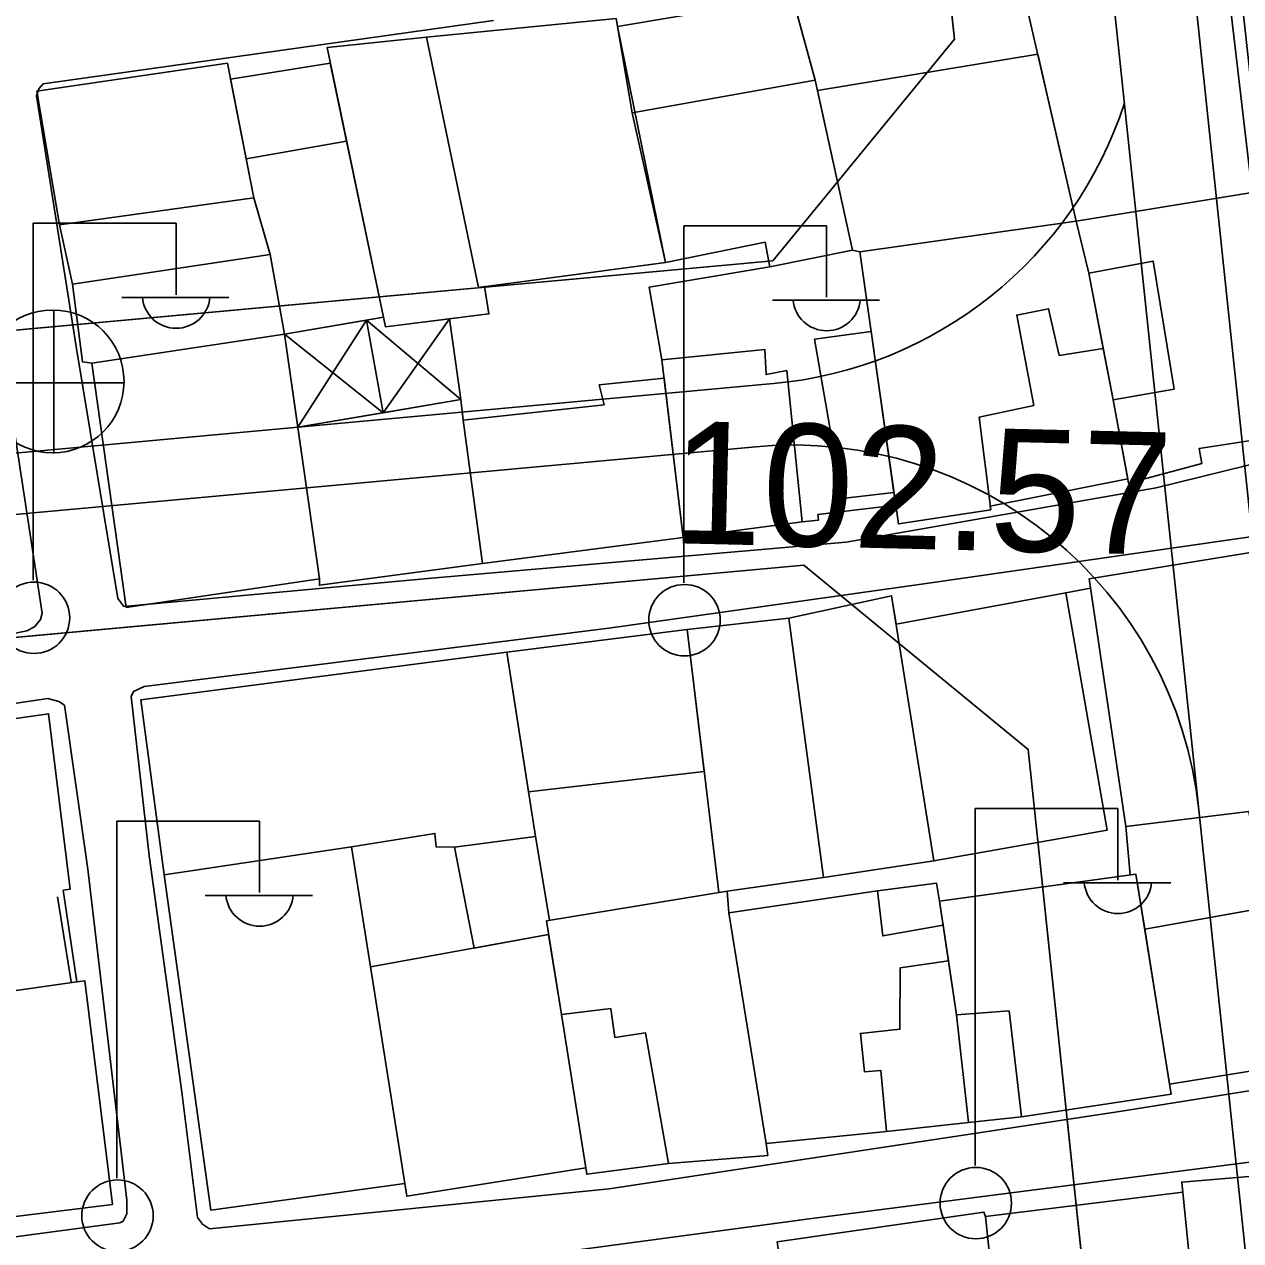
# Model space of a CAD drawing. Extents: x 417997 to 421451, y 4451742 to 4455216.
# Drawn here: x 419762.1 to 419821.7, y 4453562.1 to 4453621.7 of the extents above; entities that cross this region are included whole.
import ezdxf

# ---------------------------------------------------------------- set-up
doc = ezdxf.new("R2010")
doc.units = 0
for name, color, linetype in [('ADAKENARI', 7, 'Continuous'), ('B_Mesken', 7, 'Continuous'), ('B_Sundurma', 7, 'Continuous'), ('B_Teras', 7, 'Continuous'), ('KALDIRIM', 7, 'Continuous'), ('PL_KON_MEV_350', 7, 'Continuous'), ('PL_TİCK', 7, 'Continuous'), ('S_Elektrik_Diregi', 7, 'Continuous'), ('S_Rogar_Kapagi', 7, 'Continuous'), ('Sinir_Duvar_tek_tarafa_ait', 7, 'Continuous'), ('Sinir_Tel_bir_taraf', 7, 'Continuous'), ('TR_ORTAYOGUNKONUT', 7, 'Continuous'), ('TR_TİCK', 7, 'Continuous'), ('Y_Yol_Kotu', 7, 'Continuous'), ('Yol_Sose', 7, 'Continuous')]:
    doc.layers.add(name, color=color, linetype=linetype)

msp = doc.modelspace()

# ---------------------------------------------------------------- linework, layer by layer
at = {"layer": 'ADAKENARI'}
for p, q in [((419801.632, 4453677.462), (419807.645, 4453620.997)), ((419801.632, 4453677.462), (419807.645, 4453620.997)), ((419798.746, 4453610.14), (419807.645, 4453620.997)), ((419798.746, 4453610.14), (419807.645, 4453620.997)), ((419798.746, 4453610.14), (419567.092, 4453588.916)), ((419798.746, 4453610.14), (419567.092, 4453588.916)), ((419800.26, 4453595.216), (419647.355, 4453581.207)), ((419800.26, 4453595.216), (419647.355, 4453581.207)), ((419800.26, 4453595.216), (419811.266, 4453586.184)), ((419800.26, 4453595.216), (419811.266, 4453586.184)), ((419811.477, 4453584.171), (419811.266, 4453586.184)), ((419811.477, 4453584.171), (419811.266, 4453586.184)), ((419811.477, 4453584.171), (419821.364, 4453490.275)), ((419811.477, 4453584.171), (419821.364, 4453490.275))]:
    msp.add_line(p, q, dxfattribs=at)
at = {"layer": 'B_Mesken'}
for points in [[(419813.612, 4453612.088), (419810.915, 4453623.797), (419820.855, 4453625.355), (419822.236, 4453613.492)], [(419791.133, 4453621.62), (419799.714, 4453623.082), (419800.821, 4453618.988), (419802.645, 4453610.652), (419798.594, 4453609.836), (419798.379, 4453611.048), (419793.479, 4453610.061)], [(419791.85, 4453617.397), (419791.065, 4453622.022), (419781.774, 4453621.092), (419784.317, 4453608.837), (419793.479, 4453610.061)], [(419784.317, 4453608.837), (419784.612, 4453608.876), (419784.836, 4453607.535), (419779.769, 4453606.903), (419776.899, 4453620.59), (419781.774, 4453621.092)], [(419774.111, 4453610.445), (419774.81, 4453606.545), (419765.365, 4453605.126), (419764.909, 4453605.192), (419764.431, 4453609), (419763.791, 4453611.9), (419762.68, 4453618.456), (419772.02, 4453619.822), (419773.309, 4453613.219)], [(419772.171, 4453619.047), (419777.059, 4453619.827), (419777.861, 4453615.999), (419779.671, 4453607.368), (419774.81, 4453606.545), (419774.111, 4453610.445), (419773.309, 4453613.219), (419772.936, 4453615.133)], [(419800.932, 4453618.48), (419811.729, 4453620.261), (419813.612, 4453612.088), (419803.003, 4453610.572), (419802.645, 4453610.652)], [(419814.228, 4453609.529), (419813.612, 4453612.088), (419822.236, 4453613.492), (419823.681, 4453601.557), (419819.643, 4453600.938), (419819.768, 4453600.195), (419816.175, 4453599.246), (419815.426, 4453603.318)], [(419816.138, 4453599.448), (419809.405, 4453598.116), (419809.428, 4453597.933), (419804.898, 4453597.24), (419803.003, 4453610.572), (419813.612, 4453612.088), (419814.228, 4453609.529), (419814.939, 4453605.845), (419815.426, 4453603.318)], [(419804.768, 4453598.153), (419804.678, 4453598.783), (419803.558, 4453606.669), (419803.003, 4453610.572), (419802.645, 4453610.652), (419798.594, 4453609.836), (419792.683, 4453608.842), (419793.315, 4453605.282), (419794.351, 4453596.568), (419800.178, 4453597.34), (419800.993, 4453597.425), (419800.956, 4453597.709)], [(419776.529, 4453594.552), (419774.81, 4453606.545), (419765.365, 4453605.126), (419767.057, 4453593.151)], [(419790.242, 4453604.062), (419793.422, 4453604.386), (419794.351, 4453596.568), (419784.517, 4453595.301), (419783.565, 4453602.328), (419790.473, 4453603.075)], [(419783.458, 4453603.341), (419783.565, 4453602.328), (419784.517, 4453595.301), (419776.527, 4453594.235), (419776.529, 4453594.552), (419775.464, 4453601.978)], [(419825.868, 4453583.966), (419826.235, 4453584.045), (419824.167, 4453596.165), (419814.252, 4453594.553), (419816.049, 4453582.408), (419822.071, 4453583.146)], [(419804.79, 4453592.323), (419813.105, 4453593.866), (419815.135, 4453582.23), (419806.639, 4453580.723), (419801.229, 4453579.911), (419799.539, 4453592.626), (419804.568, 4453593.716)], [(419799.539, 4453592.626), (419794.547, 4453592.063), (419796.093, 4453579.166), (419796.514, 4453579.235), (419801.229, 4453579.911)], [(419795.38, 4453585.11), (419786.776, 4453584.107), (419785.712, 4453590.958), (419794.547, 4453592.063)], [(419768.924, 4453580.038), (419767.776, 4453588.621), (419785.712, 4453590.958), (419787.114, 4453581.923), (419783.151, 4453581.403), (419782.254, 4453581.404), (419782.185, 4453582.068), (419778.103, 4453581.404)], [(419753.126, 4453586.5), (419753.978, 4453579.879), (419754.998, 4453573.424), (419764.644, 4453574.793), (419763.976, 4453579.286), (419764.316, 4453579.343), (419763.254, 4453587.936)], [(419825.868, 4453583.966), (419826.825, 4453579.134), (419822.924, 4453578.439), (419816.972, 4453577.379), (419816.54, 4453580.069), (419816.266, 4453580.031), (419816.049, 4453582.408), (419822.071, 4453583.146)], [(419778.103, 4453581.404), (419782.185, 4453582.068), (419782.254, 4453581.404), (419783.151, 4453581.403), (419784.102, 4453576.448), (419787.757, 4453577.114), (419788.395, 4453573.195), (419789.581, 4453565.671), (419780.81, 4453564.285), (419779.025, 4453575.524)], [(419780.711, 4453564.907), (419771.204, 4453563.609), (419768.924, 4453580.038), (419778.103, 4453581.404), (419779.025, 4453575.524)], [(419808.334, 4453567.898), (419810.936, 4453568.175), (419818.27, 4453569.29), (419816.54, 4453580.069), (419806.909, 4453578.752), (419806.909, 4453578.752), (419807.087, 4453577.579), (419807.353, 4453575.816), (419807.751, 4453573.183)], [(419798.414, 4453566.866), (419798.495, 4453566.282), (419793.634, 4453565.889), (419789.63, 4453565.362), (419788.395, 4453573.195), (419787.648, 4453577.784), (419796.514, 4453579.235), (419796.586, 4453578.183)], [(419806.767, 4453579.632), (419803.877, 4453579.259), (419796.586, 4453578.183), (419798.414, 4453566.866), (419804.315, 4453567.454), (419808.334, 4453567.898), (419807.751, 4453573.183), (419807.353, 4453575.816), (419807.087, 4453577.579), (419806.909, 4453578.752), (419806.767, 4453579.632)], [(419816.972, 4453577.379), (419826.825, 4453579.134), (419828.102, 4453571.371), (419818.192, 4453569.774)], [(419764.644, 4453574.793), (419765.027, 4453574.844), (419766.393, 4453563.883), (419756.195, 4453562.618), (419755.996, 4453564.614), (419754.998, 4453573.424)], [(419824.946, 4453552.314), (419821.979, 4453551.932), (419821.714, 4453554.562), (419819.943, 4453554.384), (419819.444, 4453558.43), (419818.787, 4453564.982), (419828.479, 4453565.799), (419830.733, 4453553.215)], [(419819.943, 4453554.384), (419820.356, 4453551.82), (419816.126, 4453551.627), (419816.057, 4453553.672), (419810.238, 4453553.174), (419809.177, 4453563.296), (419818.838, 4453564.479), (419819.444, 4453558.43)], [(419798.967, 4453562.043), (419809.095, 4453563.506), (419809.177, 4453563.296), (419810.221, 4453553.331), (419800.58, 4453552.158), (419800.647, 4453551.752), (419800.457, 4453551.82)]]:
    msp.add_lwpolyline(points, close=True, dxfattribs=at)
at = {"layer": 'B_Sundurma'}
for p, q in [((419775.464, 4453601.978), (419778.838, 4453607.227)), ((419778.838, 4453607.227), (419783.458, 4453603.341)), ((419779.654, 4453602.692), (419782.896, 4453607.293)), ((419774.81, 4453606.545), (419779.654, 4453602.692))]:
    msp.add_line(p, q, dxfattribs=at)
for points in [[(419775.464, 4453601.978), (419774.81, 4453606.545), (419778.838, 4453607.227), (419779.654, 4453602.692)], [(419779.654, 4453602.692), (419778.838, 4453607.227), (419779.671, 4453607.368), (419779.769, 4453606.903), (419782.896, 4453607.293), (419783.458, 4453603.341)]]:
    msp.add_lwpolyline(points, close=True, dxfattribs=at)
at = {"layer": 'B_Teras'}
for points in [[(419773.309, 4453613.219), (419772.02, 4453619.822), (419762.68, 4453618.456), (419763.791, 4453611.9)], [(419793.479, 4453610.061), (419791.85, 4453617.397), (419800.821, 4453618.988), (419802.645, 4453610.652), (419798.594, 4453609.836), (419798.379, 4453611.048)], [(419774.81, 4453606.545), (419774.111, 4453610.445), (419773.309, 4453613.219), (419772.936, 4453615.133), (419777.861, 4453615.999), (419779.671, 4453607.368)], [(419813.612, 4453612.088), (419803.003, 4453610.572), (419804.898, 4453597.24), (419809.428, 4453597.933), (419808.855, 4453602.47), (419811.536, 4453603.049), (419810.699, 4453607.473), (419812.263, 4453607.79), (419812.786, 4453605.502), (419814.939, 4453605.845), (419814.228, 4453609.529)], [(419764.431, 4453609), (419764.909, 4453605.192), (419765.365, 4453605.126), (419774.81, 4453606.545), (419774.111, 4453610.445)], [(419815.426, 4453603.318), (419814.228, 4453609.529), (419817.382, 4453610.127), (419818.412, 4453603.853)], [(419804.678, 4453598.783), (419802.137, 4453598.479), (419800.797, 4453606.29), (419803.558, 4453606.669)], [(419799.433, 4453604.767), (419800.178, 4453597.34), (419794.351, 4453596.568), (419793.315, 4453605.282), (419798.362, 4453605.79), (419798.414, 4453604.557)], [(419799.539, 4453592.626), (419804.568, 4453593.716), (419806.639, 4453580.723), (419801.229, 4453579.911)], [(419816.049, 4453582.408), (419816.266, 4453580.031), (419816.54, 4453580.069), (419816.972, 4453577.379), (419822.924, 4453578.439), (419822.071, 4453583.146)], [(419807.751, 4453573.183), (419806.909, 4453578.752), (419816.54, 4453580.069), (419818.27, 4453569.29), (419810.936, 4453568.175), (419810.326, 4453573.367)], [(419803.877, 4453579.259), (419804.137, 4453577.044), (419807.087, 4453577.579), (419806.909, 4453578.752), (419806.767, 4453579.632)], [(419787.757, 4453577.114), (419779.025, 4453575.524), (419780.81, 4453564.285), (419789.581, 4453565.671), (419788.395, 4453573.195)], [(419807.751, 4453573.183), (419808.334, 4453567.898), (419804.315, 4453567.454), (419804.042, 4453570.452), (419803.235, 4453570.385), (419803.04, 4453572.269), (419804.977, 4453572.469), (419804.99, 4453575.482), (419807.353, 4453575.816)], [(419788.395, 4453573.195), (419789.63, 4453565.362), (419793.634, 4453565.889), (419792.511, 4453572.293), (419791.007, 4453572.063), (419790.8, 4453573.479)], [(419824.946, 4453552.314), (419823.622, 4453558.939), (419819.444, 4453558.43), (419818.787, 4453564.982), (419828.479, 4453565.799), (419830.733, 4453553.215)]]:
    msp.add_lwpolyline(points, close=True, dxfattribs=at)
at = {"layer": 'KALDIRIM'}
for p, q in [((419814.834, 4453628.69), (419829.32, 4453491.112)), ((419814.834, 4453628.69), (419829.32, 4453491.112)), ((419818.808, 4453629.147), (419833.342, 4453491.119)), ((419818.808, 4453629.147), (419833.342, 4453491.119)), ((419798.776, 4453604.118), (419745.51, 4453599.238)), ((419798.776, 4453604.118), (419745.51, 4453599.238)), ((419797.909, 4453601.026), (419745.925, 4453596.263)), ((419797.909, 4453601.026), (419745.925, 4453596.263))]:
    msp.add_line(p, q, dxfattribs=at)
for centre, start, end in [((419796.952, 4453624.035), 275.23479, 342.01704), ((419796.952, 4453624.035), 275.23479, 342.01704), ((419799.734, 4453581.109), 6.01068, 95.23479), ((419799.734, 4453581.109), 6.01068, 95.23479)]:
    msp.add_arc(centre, 20, start, end, dxfattribs=at)
at = {"layer": 'PL_KON_MEV_350'}
msp.add_lwpolyline([(419792.929, 4453403.24), (419789.085, 4453420.499), (419823.797, 4453422.288), (419821.364, 4453490.275), (419811.477, 4453584.171), (419811.266, 4453586.184), (419800.26, 4453595.216), (419665.012, 4453582.825)], dxfattribs=at)
msp.add_lwpolyline([(419792.929, 4453403.24), (419789.085, 4453420.499), (419823.797, 4453422.288), (419821.364, 4453490.275), (419811.477, 4453584.171), (419811.266, 4453586.184), (419800.26, 4453595.216), (419665.012, 4453582.825)], dxfattribs=at)
at = {"layer": 'PL_TİCK'}
msp.add_lwpolyline([(419643.952, 4453595.958), (419798.746, 4453610.14), (419807.645, 4453620.997), (419801.632, 4453677.462), (419790.646, 4453686.201), (419650.212, 4453669.145), (419643.952, 4453595.958)], dxfattribs=at)
msp.add_lwpolyline([(419643.952, 4453595.958), (419798.746, 4453610.14), (419807.645, 4453620.997), (419801.632, 4453677.462), (419790.646, 4453686.201), (419650.212, 4453669.145), (419643.952, 4453595.958)], dxfattribs=at)
at = {"layer": 'S_Elektrik_Diregi'}
for p, q in [((419762.503, 4453594.475), (419762.503, 4453611.975)), ((419762.503, 4453611.975), (419769.503, 4453611.975)), ((419769.503, 4453608.475), (419769.503, 4453611.975)), ((419794.383, 4453594.356), (419794.383, 4453611.856)), ((419794.383, 4453611.856), (419801.383, 4453611.856)), ((419801.383, 4453608.356), (419801.383, 4453611.856)), ((419766.843, 4453608.335), (419772.093, 4453608.335)), ((419798.723, 4453608.216), (419803.973, 4453608.216)), ((419808.658, 4453565.784), (419808.658, 4453583.284)), ((419808.658, 4453583.284), (419815.658, 4453583.284)), ((419815.658, 4453579.784), (419815.658, 4453583.284)), ((419766.594, 4453565.167), (419766.594, 4453582.667)), ((419766.594, 4453582.667), (419773.594, 4453582.667)), ((419773.594, 4453579.167), (419773.594, 4453582.667)), ((419812.998, 4453579.644), (419818.248, 4453579.644)), ((419770.934, 4453579.027), (419776.184, 4453579.027))]:
    msp.add_line(p, q, dxfattribs=at)
for centre in [(419762.539, 4453592.639), (419794.419, 4453592.521), (419808.694, 4453563.948), (419766.63, 4453563.331)]:
    msp.add_circle(centre, 1.75, dxfattribs=at)
for centre in [(419769.504, 4453608.488), (419801.384, 4453608.369), (419815.659, 4453579.797), (419773.594, 4453579.18)]:
    msp.add_arc(centre, 1.658, 184.83843, 355.14641, dxfattribs=at)
at = {"layer": 'S_Rogar_Kapagi'}
for p, q in [((419763.505, 4453600.697), (419763.505, 4453607.697)), ((419759.935, 4453604.162), (419766.935, 4453604.162))]:
    msp.add_line(p, q, dxfattribs=at)
msp.add_circle((419763.451, 4453604.225), 3.5, dxfattribs=at)
at = {"layer": 'Sinir_Duvar_tek_tarafa_ait'}
for points in [[(419813.105, 4453593.866), (419814.319, 4453594.097)], [(419787.114, 4453581.923), (419787.807, 4453577.81)]]:
    msp.add_lwpolyline(points, dxfattribs=at)
at = {"layer": 'Sinir_Tel_bir_taraf'}
msp.add_lwpolyline([(419763.698, 4453578.959), (419764.356, 4453574.799)], dxfattribs=at)
at = {"layer": 'TR_ORTAYOGUNKONUT'}
for points in [[(419800.26, 4453595.216), (419665.012, 4453582.825), (419673.746, 4453518.144), (419647.773, 4453512.807), (419664.451, 4453404.341), (419678.69, 4453337.652), (419688.378, 4453334.372), (419743.12, 4453381.19)], [(419800.26, 4453595.216), (419665.012, 4453582.825), (419673.746, 4453518.144), (419647.773, 4453512.807), (419664.451, 4453404.341), (419678.69, 4453337.652), (419688.378, 4453334.372), (419743.12, 4453381.19)], [(419792.929, 4453403.24), (419789.085, 4453420.499), (419823.797, 4453422.288), (419821.364, 4453490.275), (419811.477, 4453584.171), (419811.266, 4453586.184), (419800.26, 4453595.216)], [(419792.929, 4453403.24), (419789.085, 4453420.499), (419823.797, 4453422.288), (419821.364, 4453490.275), (419811.477, 4453584.171), (419811.266, 4453586.184), (419800.26, 4453595.216)]]:
    msp.add_lwpolyline(points, dxfattribs=at)
at = {"layer": 'TR_TİCK'}
msp.add_lwpolyline([(419643.952, 4453595.958), (419798.746, 4453610.14), (419807.645, 4453620.997), (419801.632, 4453677.462), (419790.646, 4453686.201), (419650.212, 4453669.145), (419643.952, 4453595.958)], dxfattribs=at)
msp.add_lwpolyline([(419643.952, 4453595.958), (419798.746, 4453610.14), (419807.645, 4453620.997), (419801.632, 4453677.462), (419790.646, 4453686.201), (419650.212, 4453669.145), (419643.952, 4453595.958)], dxfattribs=at)
at = {"layer": 'Yol_Sose'}
for points in [[(419804.028, 4453624.383), (419820.521, 4453626.621), (419821.062, 4453626.44), (419821.385, 4453626.062), (419822.475, 4453616.087), (419824.278, 4453601.435), (419823.733, 4453600.863), (419823.104, 4453600.379), (419817.531, 4453599.011), (419802.342, 4453596.348), (419782.018, 4453594.586), (419766.945, 4453593.195), (419766.651, 4453593.592), (419764.598, 4453605.934), (419762.664, 4453618.219), (419762.777, 4453618.574), (419762.986, 4453618.82), (419785.05, 4453621.913)], [(419697.505, 4453610.311), (419723.895, 4453614.688), (419744.719, 4453617.469), (419757.149, 4453618.729), (419757.458, 4453618.529), (419757.665, 4453618.247), (419761.314, 4453603.477), (419762.941, 4453592.864), (419762.851, 4453592.554), (419762.558, 4453592.191), (419762.195, 4453592.003), (419755.764, 4453590.695), (419741.12, 4453588.285), (419709.437, 4453583.167), (419700.452, 4453582.119), (419698.364, 4453582.279), (419694.755, 4453582.332)], [(419768.204, 4453580.839), (419767.293, 4453588.775), (419767.413, 4453589.02), (419767.93, 4453589.272), (419790.715, 4453592.126), (419806.148, 4453594.296), (419823.284, 4453596.765), (419824.117, 4453596.749), (419824.537, 4453596.583), (419824.943, 4453596.226), (419825.208, 4453595.524), (419826.944, 4453584.21), (419828.959, 4453571.509), (419828.878, 4453570.932), (419828.428, 4453570.457), (419815.742, 4453568.434), (419790.723, 4453564.652), (419771.132, 4453562.686), (419770.8, 4453562.922), (419770.556, 4453563.246), (419769.78, 4453569.393)], [(419702.116, 4453553.931), (419723.24, 4453557.083), (419751.467, 4453560.946), (419766.743, 4453562.982), (419766.913, 4453563.06), (419767.096, 4453563.418), (419767.088, 4453564.091), (419765.173, 4453580.311), (419764.032, 4453588.351), (419763.763, 4453588.528), (419763.211, 4453588.676), (419747.932, 4453586.414), (419717.068, 4453581.327), (419696.163, 4453577.651)], [(419769.78, 4453569.393), (419768.2, 4453580.871)], [(419800.025, 4453563.113), (419822.244, 4453565.968), (419828.606, 4453566.592), (419829.061, 4453566.445), (419829.315, 4453565.962), (419831.716, 4453554.296), (419831.419, 4453546.013), (419831.11, 4453540.298), (419830.731, 4453539.954), (419830.152, 4453539.898), (419796.461, 4453535.818), (419774.708, 4453533.266), (419774.278, 4453533.378), (419774.04, 4453533.791), (419772.641, 4453547.667), (419771.115, 4453559.136), (419771.38, 4453559.412), (419771.939, 4453559.586), (419783.491, 4453560.887)], [(419783.491, 4453560.887), (419800.049, 4453563.116)]]:
    msp.add_lwpolyline(points, dxfattribs=at)

# ---------------------------------------------------------------- texts
at = {"layer": 'Y_Yol_Kotu'}
msp.add_text('102.57 ', height=6, rotation=358.64456, dxfattribs=at).set_placement((419793.714, 4453596.299))

doc.saveas('drawing.dxf')
